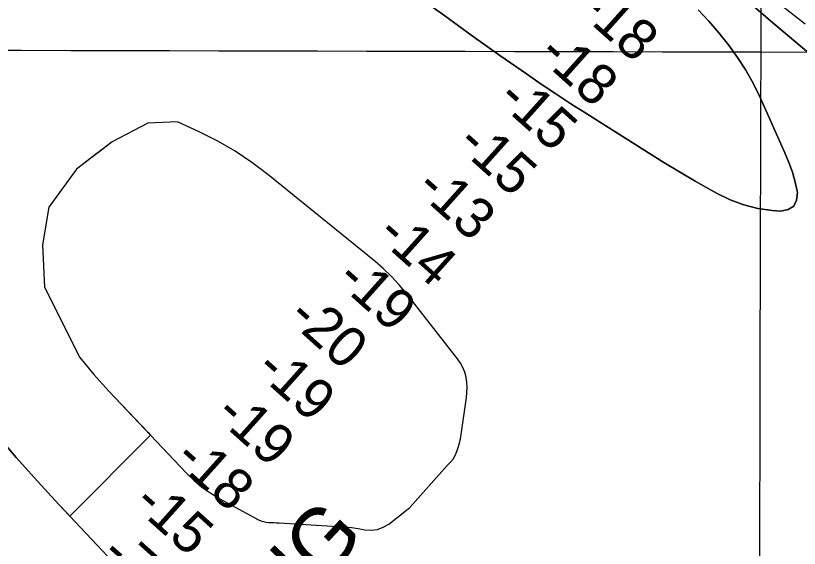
# Model space of a CAD drawing. Extents: x 3180038 to 3217926, y 922069 to 947485.
# Drawn here: x 3201327 to 3202623, y 938779 to 939660 of the extents above; entities that cross this region are included whole.
import ezdxf

# ---------------------------------------------------------------- set-up
doc = ezdxf.new("R2010")
doc.units = 0
for name, color, linetype in [('V-GRID-MAJR', 7, 'Continuous'), ('V-RIVR-RANG', 7, 'Continuous'), ('V-TOPO-DPTH', 7, 'Continuous'), ('V-TOPO-GNAM-IDEN', 7, 'Continuous'), ('V-TOPO-MINR', 7, 'Continuous')]:
    doc.layers.add(name, color=color, linetype=linetype)

msp = doc.modelspace()

# ---------------------------------------------------------------- linework, layer by layer
at = {"layer": 'V-GRID-MAJR'}
for points in [[(3202533.6, 927477.5), (3202546.8, 933537.2), (3202560.1, 939600.3), (3202573.3, 945663.4), (3202573.3, 945666.8)], [(3184296.3, 939644.8), (3186905.4, 939637.9), (3192123.6, 939624.6), (3197341.9, 939612.1), (3202560.1, 939600.3), (3207778.3, 939589.3), (3212996.5, 939579.1), (3215605.6, 939574.2)]]:
    msp.add_spline(points, degree=3, dxfattribs=at)
at = {"layer": 'V-TOPO-DPTH'}
for points in [[(3202645.5, 939592.7), (3202575.6, 939651.7), (3202463.1, 939749.5), (3202450.4, 939760.7), (3202437.7, 939771.9), (3202425.2, 939783.3), (3202412.6, 939794.7), (3202068.7, 940111.1), (3202010.2, 940165.4), (3201951.9, 940219.9), (3201893.9, 940274.8), (3201836.2, 940330), (3201776.3, 940387.7), (3201748.8, 940414.3), (3201721.5, 940440.9), (3201694.3, 940467.8), (3201667.2, 940494.7), (3201531.5, 940630.3), (3201445.9, 940715.4), (3201360.2, 940800.2), (3201274, 940884.6)], [(3201274, 940884.6), (3201360.2, 940800.2), (3201445.9, 940715.4), (3201531.5, 940630.3), (3201667.2, 940494.7), (3201694.3, 940467.8), (3201721.5, 940440.9), (3201748.8, 940414.3), (3201776.3, 940387.7), (3201836.2, 940330), (3201893.9, 940274.8), (3201951.9, 940219.9), (3202010.2, 940165.4), (3202068.7, 940111.1), (3202412.6, 939794.7), (3202425.2, 939783.3), (3202437.7, 939771.9), (3202450.4, 939760.7), (3202463.1, 939749.5), (3202575.6, 939651.7), (3202645.5, 939592.7)], [(3201991.6, 939692.8), (3202036.9, 939659.7), (3202082.5, 939627), (3202128.3, 939594.5), (3202172, 939563.9), (3202196.2, 939547.2), (3202220.6, 939530.7), (3202245.2, 939514.6), (3202270, 939498.7), (3202373.9, 939433.2), (3202399.5, 939417.3), (3202425.2, 939401.7), (3202451.2, 939386.5), (3202477.4, 939371.6), (3202487.3, 939366), (3202509.1, 939355.6), (3202531.4, 939347.1), (3202554.7, 939341.5), (3202578.6, 939337.8), (3202592.5, 939336.6), (3202605, 939339.5), (3202614.3, 939345.2), (3202618.9, 939355.1), (3202620.5, 939367.7), (3202616.6, 939384.6), (3202611.9, 939401.3), (3202606.1, 939417.6), (3202599.6, 939433.6), (3202558.7, 939524.7), (3202547.4, 939547.6), (3202535.1, 939569.9), (3202521.3, 939591.3), (3202506.4, 939612), (3202490.3, 939631.9), (3202473.6, 939651.3), (3202456, 939669.8)], [(3202456, 939669.8), (3202473.6, 939651.3), (3202490.3, 939631.9), (3202506.4, 939612), (3202521.3, 939591.3), (3202535.1, 939569.9), (3202547.4, 939547.6), (3202558.7, 939524.7), (3202599.6, 939433.6), (3202606.1, 939417.6), (3202611.9, 939401.3), (3202616.6, 939384.6), (3202620.5, 939367.7), (3202618.9, 939355.1), (3202614.3, 939345.2), (3202605, 939339.5), (3202592.5, 939336.6), (3202578.6, 939337.8), (3202554.7, 939341.5), (3202531.4, 939347.1), (3202509.1, 939355.6), (3202487.3, 939366), (3202477.4, 939371.6), (3202451.2, 939386.5), (3202425.2, 939401.7), (3202399.5, 939417.3), (3202373.9, 939433.2), (3202270, 939498.7), (3202245.2, 939514.6), (3202220.6, 939530.7), (3202196.2, 939547.2), (3202172, 939563.9), (3202128.3, 939594.5), (3202082.5, 939627), (3202036.9, 939659.7), (3201991.6, 939692.8)], [(3201949, 939228.8), (3201935.3, 939241.8), (3201921.1, 939254.2), (3201744.6, 939397.5), (3201717.9, 939417.5), (3201690.4, 939436.2), (3201661.5, 939452.6), (3201631.8, 939467.7), (3201595, 939484.6), (3201546.1, 939482.6), (3201486.9, 939451.4), (3201427.7, 939406.2), (3201382.4, 939343.6), (3201371.8, 939281), (3201375.2, 939211.4), (3201433.5, 939095), (3201456.9, 939066.7), (3201481.4, 939039.3), (3201546.4, 938970.6), (3201550.2, 938966.6), (3201416.7, 938832.6), (3201412.5, 938837.2)], [(3201464.3, 939434.1), (3201462.3, 939432.6), (3201427.7, 939406.2), (3201382.4, 939343.6), (3201371.8, 939281), (3201375.2, 939211.4), (3201433.5, 939095), (3201456.9, 939066.7), (3201481.4, 939039.3), (3201609.2, 938904.2), (3201622, 938891.9), (3201635.5, 938880.5), (3201650, 938870.4), (3201665.1, 938861.3), (3201729.1, 938826.5), (3201733, 938824.7), (3201737, 938823.3), (3201741.2, 938822.5), (3201745.6, 938822.1), (3201749.9, 938822), (3201754.3, 938821.8), (3201758.7, 938821.6), (3201763.1, 938821.3), (3201860.4, 938815.5), (3201871.5, 938814.6), (3201882.7, 938813.4), (3201893.7, 938811.8), (3201904.8, 938809.9), (3201915.4, 938809.3), (3201925.7, 938810.4), (3201935.3, 938814), (3201944.5, 938819.4), (3201973.8, 938842.2), (3201979.1, 938847), (3202040.9, 938916.1), (3202046, 938921.1), (3202050.6, 938926.6), (3202054.2, 938932.7), (3202057.1, 938939.3), (3202059.4, 938946.2), (3202061.4, 938953.2), (3202062.9, 938960.4), (3202064.2, 938967.6), (3202072.9, 939028.4), (3202073.7, 939036.9), (3202073.9, 939045.3), (3202073.3, 939053.8), (3202072.1, 939062.2), (3202069.9, 939070.3), (3202067, 939078.1), (3202063, 939085.4), (3202058.3, 939092.4), (3201973.8, 939200.5), (3201961.7, 939215), (3201949, 939228.8), (3201935.3, 939241.8), (3201921.1, 939254.2), (3201744.6, 939397.5), (3201717.9, 939417.5), (3201690.4, 939436.2), (3201661.5, 939452.6), (3201631.8, 939467.7), (3201595, 939484.6), (3201546.1, 939482.6), (3201486.9, 939451.4), (3201464.3, 939434.1)], [(3201550.2, 938966.6), (3201609.2, 938904.2), (3201622, 938891.9), (3201635.5, 938880.5), (3201650, 938870.4), (3201665.1, 938861.3), (3201729.1, 938826.5), (3201733, 938824.7), (3201737, 938823.3), (3201741.2, 938822.5), (3201745.6, 938822.1), (3201749.9, 938822), (3201754.3, 938821.8), (3201758.7, 938821.6), (3201763.1, 938821.3), (3201860.4, 938815.5), (3201871.5, 938814.6), (3201882.7, 938813.4), (3201893.7, 938811.8), (3201904.8, 938809.9), (3201915.4, 938809.3), (3201925.7, 938810.4), (3201935.3, 938814), (3201944.5, 938819.4), (3201973.8, 938842.2), (3201979.1, 938847), (3202040.9, 938916.1), (3202046, 938921.1), (3202050.6, 938926.6), (3202054.2, 938932.7), (3202057.1, 938939.3), (3202059.4, 938946.2), (3202061.4, 938953.2), (3202062.9, 938960.4), (3202064.2, 938967.6), (3202072.9, 939028.4), (3202073.7, 939036.9), (3202073.9, 939045.3), (3202073.3, 939053.8), (3202072.1, 939062.2), (3202069.9, 939070.3), (3202067, 939078.1), (3202063, 939085.4), (3202058.3, 939092.4), (3201973.8, 939200.5), (3201961.7, 939215), (3201949, 939228.8)], [(3201293.8, 938969), (3201328.4, 938929.6), (3201363.4, 938890.4), (3201398.9, 938851.8), (3201434.7, 938813.4), (3201489.2, 938755.7)], [(3201412.5, 938837.2), (3201398.9, 938851.8), (3201363.4, 938890.4), (3201328.4, 938929.6), (3201293.8, 938969)], [(3201489.2, 938755.7), (3201434.7, 938813.4), (3201416.7, 938832.6), (3201550.2, 938966.6)]]:
    msp.add_lwpolyline(points, dxfattribs=at)
at = {"layer": 'V-TOPO-MINR'}
for points in [[(3202632.9, 939645.9), (3202595.1, 939675.7), (3202552.9, 939708.8), (3202536.2, 939722), (3202519.7, 939735.5), (3202503.3, 939749.2), (3202487.1, 939763.1), (3202460.9, 939785.9), (3202457.9, 939788.5), (3202455, 939791.1), (3202452, 939793.7), (3202449.1, 939796.3), (3202372.2, 939864.9), (3202330.9, 939901.9), (3202289.8, 939939.1), (3202248.8, 939976.5), (3202208.1, 940014), (3201775.8, 940414.6), (3201754.5, 940434.6), (3201733.3, 940454.8), (3201712.5, 940475.3), (3201691.9, 940496), (3201101.7, 941095.5)], [(3202645.5, 939592.7), (3202575.6, 939651.7), (3202463.1, 939749.5), (3202450.4, 939760.7), (3202437.7, 939771.9), (3202425.2, 939783.3), (3202412.6, 939794.7), (3202068.7, 940111.1), (3202010.2, 940165.4), (3201951.9, 940219.9), (3201893.9, 940274.8), (3201836.2, 940330), (3201776.3, 940387.7), (3201748.8, 940414.3), (3201721.5, 940440.9), (3201694.3, 940467.8), (3201667.2, 940494.7), (3201531.5, 940630.3), (3201445.9, 940715.4), (3201360.2, 940800.2), (3201274, 940884.6)], [(3201991.6, 939692.8), (3202036.9, 939659.7), (3202082.5, 939627), (3202128.3, 939594.5), (3202172, 939563.9), (3202196.2, 939547.2), (3202220.6, 939530.7), (3202245.2, 939514.6), (3202270, 939498.7), (3202373.9, 939433.2), (3202399.5, 939417.3), (3202425.2, 939401.7), (3202451.2, 939386.5), (3202477.4, 939371.6), (3202487.3, 939366), (3202509.1, 939355.6), (3202531.4, 939347.1), (3202554.7, 939341.5), (3202578.6, 939337.8), (3202592.5, 939336.6), (3202605, 939339.5), (3202614.3, 939345.2), (3202618.9, 939355.1), (3202620.5, 939367.7), (3202616.6, 939384.6), (3202611.9, 939401.3), (3202606.1, 939417.6), (3202599.6, 939433.6), (3202558.7, 939524.7), (3202547.4, 939547.6), (3202535.1, 939569.9), (3202521.3, 939591.3), (3202506.4, 939612), (3202490.3, 939631.9), (3202473.6, 939651.3), (3202456, 939669.8)], [(3201293.8, 938969), (3201328.4, 938929.6), (3201363.4, 938890.4), (3201398.9, 938851.8), (3201434.7, 938813.4), (3201489.2, 938755.7)]]:
    msp.add_lwpolyline(points, dxfattribs=at)
msp.add_lwpolyline([(3201949, 939228.8), (3201935.3, 939241.8), (3201921.1, 939254.2), (3201744.6, 939397.5), (3201717.9, 939417.5), (3201690.4, 939436.2), (3201661.5, 939452.6), (3201631.8, 939467.7), (3201595, 939484.6), (3201546.1, 939482.6), (3201486.9, 939451.4), (3201427.7, 939406.2), (3201382.4, 939343.6), (3201371.8, 939281), (3201375.2, 939211.4), (3201433.5, 939095), (3201456.9, 939066.7), (3201481.4, 939039.3), (3201609.2, 938904.2), (3201622, 938891.9), (3201635.5, 938880.5), (3201650, 938870.4), (3201665.1, 938861.3), (3201729.1, 938826.5), (3201733, 938824.7), (3201737, 938823.3), (3201741.2, 938822.5), (3201745.6, 938822.1), (3201749.9, 938822), (3201754.3, 938821.8), (3201758.7, 938821.6), (3201763.1, 938821.3), (3201860.4, 938815.5), (3201871.5, 938814.6), (3201882.7, 938813.4), (3201893.7, 938811.8), (3201904.8, 938809.9), (3201915.4, 938809.3), (3201925.7, 938810.4), (3201935.3, 938814), (3201944.5, 938819.4), (3201973.8, 938842.2), (3201979.1, 938847), (3202040.9, 938916.1), (3202046, 938921.1), (3202050.6, 938926.6), (3202054.2, 938932.7), (3202057.1, 938939.3), (3202059.4, 938946.2), (3202061.4, 938953.2), (3202062.9, 938960.4), (3202064.2, 938967.6), (3202072.9, 939028.4), (3202073.7, 939036.9), (3202073.9, 939045.3), (3202073.3, 939053.8), (3202072.1, 939062.2), (3202069.9, 939070.3), (3202067, 939078.1), (3202063, 939085.4), (3202058.3, 939092.4), (3201973.8, 939200.5), (3201961.7, 939215)], close=True, dxfattribs=at)

# ---------------------------------------------------------------- texts
at = {"layer": 'V-RIVR-RANG'}
for s, p in [('-18', (3202255.6, 939666.7)), ('-18', (3202188.7, 939592.4)), ('-15', (3202121, 939518.8)), ('-15', (3202054.1, 939444.4)), ('-13', (3201986.1, 939371.1)), ('-14', (3201921.8, 939294.5)), ('-19', (3201854.9, 939220.2)), ('-20', (3201774.6, 939157.8)), ('-19', (3201721.1, 939071.5)), ('-19', (3201654.2, 938997.1)), ('-18', (3201586.8, 938923.3)), ('-15', (3201519.1, 938849.7)), ('-7', (3201464.8, 938764.1))]:
    msp.add_text(s, height=67, rotation=318.1631, dxfattribs=at).set_placement(p)
at = {"layer": 'V-TOPO-GNAM-IDEN'}
msp.add_text('KNOX LANDING', height=100, rotation=46.8728, dxfattribs=at).set_placement((3201216.1, 938062.3))

doc.saveas('drawing.dxf')
